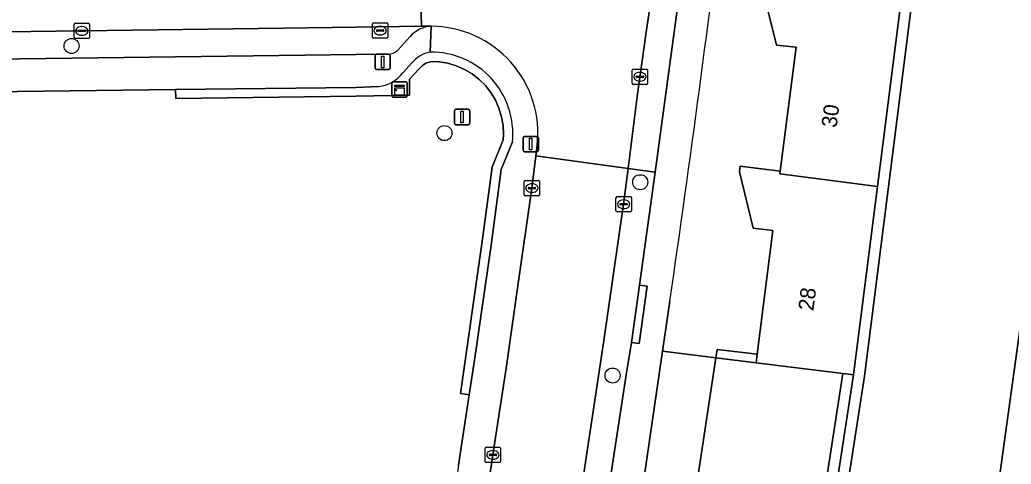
# Model space of a CAD drawing. Extents: x 160732 to 162107, y 387428 to 388479.
# Drawn here: x 161978.2 to 162042.6, y 387750.8 to 387779.7 of the extents above; entities that cross this region are included whole.
import ezdxf

# ---------------------------------------------------------------- set-up
doc = ezdxf.new("R2010")
doc.units = 0
for name, color, linetype in [('IMGEO_Berm_groen', 7, 'Continuous'), ('IMGEO_Boom', 7, 'Continuous'), ('IMGEO_Erf', 7, 'Continuous'), ('IMGEO_Groenvoorziening', 7, 'Continuous'), ('IMGEO_Haag', 7, 'Continuous'), ('IMGEO_Hek', 7, 'Continuous'), ('IMGEO_Kast', 7, 'Continuous'), ('IMGEO_Kolk', 7, 'Continuous'), ('IMGEO_Lichtmast', 7, 'Continuous'), ('IMGEO_Muur', 7, 'Continuous'), ('IMGEO_Pand', 7, 'Continuous'), ('IMGEO_Pand_nummerreeks', 7, 'Continuous'), ('IMGEO_Parkeervlak_open', 7, 'Continuous'), ('IMGEO_Rijbaan_lokaal_open', 7, 'Continuous'), ('IMGEO_Verkeersbordpaal', 7, 'Continuous'), ('IMGEO_Voetpad_open', 7, 'Continuous')]:
    doc.layers.add(name, color=color, linetype=linetype)

msp = doc.modelspace()

# ---------------------------------------------------------------- linework, layer by layer
at = {"layer": 'IMGEO_Berm_groen'}
msp.add_lwpolyline([(162078.939, 388086.659), (162076.265, 388053.874), (162063.587, 387938.826), (162058.212, 387890.638), (162045.271, 387774.61), (162041.163, 387745.007), (162038.136, 387726.282), (162034.793, 387707.612), (162031.801, 387692.315), (162031.23, 387689.642), (162028.125, 387675.112), (162018.37, 387632.538), (162017.199, 387625.902)], dxfattribs=at)
msp.add_lwpolyline([(162058.212, 387890.638), (162048.631, 387891.657), (162039.191, 387804.789), (162033.076, 387756.554), (162032.065, 387750), (162030.98, 387742.966), (162022.419, 387695.104), (162031.23, 387689.642), (162031.801, 387692.315), (162034.793, 387707.612), (162038.136, 387726.282), (162041.163, 387745.007), (162045.271, 387774.61)], close=True, dxfattribs=at)
at = {"layer": 'IMGEO_Boom'}
for centre in [(161981.528, 387778.008), (162005.774, 387772.352), (162018.501, 387769.159), (162016.705, 387756.605)]:
    msp.add_circle(centre, 0.489, dxfattribs=at)
at = {"layer": 'IMGEO_Erf'}
msp.add_lwpolyline([(162020.436, 387761.441), (162019.957, 387758.192), (162023.43, 387757.758), (162023.496, 387758.299), (162026.103, 387757.991), (162027.12, 387766.016), (162025.847, 387766.172), (162024.955, 387769.843), (162025.005, 387770.197), (162027.605, 387769.877), (162028.636, 387777.929), (162027.365, 387778.06), (162026.462, 387781.74)], dxfattribs=at)
msp.add_arc((160736.056, 387947.304), 1297.759, 351.765867, 352.99052, dxfattribs=at)
at = {"layer": 'IMGEO_Groenvoorziening'}
for points in [[(162022.419, 387695.104), (162030.98, 387742.966), (162032.065, 387750), (162033.076, 387756.554), (162039.191, 387804.789), (162048.631, 387891.657), (162047.969, 387891.751), (162046.627, 387879.437), (162045.212, 387866.435), (162043.881, 387854.207), (162042.586, 387842.317), (162041.289, 387830.4), (162039.949, 387818.097), (162038.496, 387804.878), (162036.949, 387792.676), (162035.443, 387780.8), (162033.932, 387768.884), (162032.38, 387756.64), (162030.285, 387743.09), (162028.126, 387731.013), (162026.016, 387719.211), (162023.903, 387707.388), (162021.725, 387695.205)], [(162017.976, 387745.208), (162021.421, 387744.675), (162022.239, 387750), (162023.43, 387757.758), (162019.957, 387758.192), (162018.751, 387750)], [(162023.43, 387757.758), (162022.239, 387750), (162021.421, 387744.675), (162029.596, 387743.213), (162030.646, 387750), (162031.686, 387756.727), (162026.032, 387757.433)], [(162032.38, 387756.64), (162031.686, 387756.727), (162030.646, 387750), (162029.596, 387743.213), (162030.285, 387743.09)]]:
    msp.add_lwpolyline(points, close=True, dxfattribs=at)
for points in [[(162006.692, 387750.777), (162007.389, 387755.359), (162006.814, 387755.447), (162008.21, 387765.16), (162008.878, 387770.139), (162009.598, 387771.915), (162009.617, 387772.263), (162009.588, 387772.843), (162009.488, 387773.411), (162009.32, 387773.962), (162009.085, 387774.489), (162008.788, 387774.982), (162008.432, 387775.435), (162008.023, 387775.841), (162007.568, 387776.194), (162007.072, 387776.489), (162006.545, 387776.721), (162005.993, 387776.885), (162005.425, 387776.981), (162004.926, 387777.003), (162004.571, 387776.881), (162004.339, 387776.733), (162004.102, 387776.506), (162003.496, 387775.846), (162003.501, 387774.806), (162000.009, 387774.745), (161988.301, 387774.606), (161988.288, 387775.174), (161965.984, 387774.902)], [(162001.498, 387775.371), (162000, 387775.317), (161988.288, 387775.174), (161988.301, 387774.606), (162000.009, 387774.745), (162003.501, 387774.806), (162003.496, 387775.846), (162004.102, 387776.506), (162004.339, 387776.733), (162004.571, 387776.881), (162004.926, 387777.003), (162005.425, 387776.981), (162005.993, 387776.885), (162006.545, 387776.721), (162007.072, 387776.489), (162007.568, 387776.194), (162008.023, 387775.841), (162008.432, 387775.435), (162008.788, 387774.982), (162009.085, 387774.489), (162009.32, 387773.962), (162009.488, 387773.411), (162009.588, 387772.843), (162009.617, 387772.263), (162009.598, 387771.915), (162008.878, 387770.139), (162008.21, 387765.16), (162006.814, 387755.447), (162007.389, 387755.359), (162007.731, 387757.609), (162008.804, 387765.077), (162009.463, 387769.984), (162010.191, 387771.782)], [(162003.673, 387776.926), (162003.061, 387776.259)]]:
    msp.add_lwpolyline(points, dxfattribs=at)
for centre, radius, start, end in [((162005.24, 387775.586), 2.062, 101.23413, 139.45594), ((162004.929, 387772.319), 5.289, 354.16887, 90.98549), ((162001.206, 387777.705), 2.352, 277.13946, 322.06566)]:
    msp.add_arc(centre, radius, start, end, dxfattribs=at)
at = {"layer": 'IMGEO_Haag'}
for points in [[(162001.498, 387775.371), (162000, 387775.317), (161988.288, 387775.174), (161988.301, 387774.606), (162000.009, 387774.745), (162003.501, 387774.806), (162003.496, 387775.846), (162004.102, 387776.506), (162004.339, 387776.733), (162004.571, 387776.881), (162004.926, 387777.003), (162005.425, 387776.981), (162005.993, 387776.885), (162006.545, 387776.721), (162007.072, 387776.489), (162007.568, 387776.194), (162008.023, 387775.841), (162008.432, 387775.435), (162008.788, 387774.982), (162009.085, 387774.489), (162009.32, 387773.962), (162009.488, 387773.411), (162009.588, 387772.843), (162009.617, 387772.263), (162009.598, 387771.915), (162008.878, 387770.139), (162008.21, 387765.16), (162006.814, 387755.447), (162007.389, 387755.359), (162007.731, 387757.609), (162008.804, 387765.077), (162009.463, 387769.984), (162010.191, 387771.782)], [(162003.673, 387776.926), (162003.061, 387776.259)]]:
    msp.add_lwpolyline(points, dxfattribs=at)
for centre, radius, start, end in [((162005.24, 387775.586), 2.062, 101.23413, 139.45594), ((162004.929, 387772.319), 5.289, 354.16887, 90.98549), ((162001.206, 387777.705), 2.352, 277.13946, 322.06566)]:
    msp.add_arc(centre, radius, start, end, dxfattribs=at)
at = {"layer": 'IMGEO_Hek'}
msp.add_lwpolyline([(162058.212, 387890.638), (162045.271, 387774.61), (162041.163, 387745.007), (162038.136, 387726.282), (162034.793, 387707.612), (162031.801, 387692.315), (162031.23, 387689.642)], dxfattribs=at)
at = {"layer": 'IMGEO_Kast'}
for p, q in [((162002.356, 387774.755), (162002.356, 387775.596)), ((162002.356, 387775.596), (162002.356, 387774.755)), ((162002.431, 387775.68), (162003.272, 387775.68)), ((162003.272, 387775.68), (162002.431, 387775.68)), ((162003.356, 387775.605), (162003.356, 387774.764)), ((162003.356, 387774.764), (162003.356, 387775.605)), ((162003.281, 387774.68), (162002.44, 387774.68)), ((162002.44, 387774.68), (162003.281, 387774.68))]:
    msp.add_line(p, q, dxfattribs=at)
for points in [[(162002.551, 387775.47), (162003.151, 387775.47), (162003.151, 387775.385), (162002.551, 387775.385), (162002.551, 387775.47)], [(162002.551, 387775.295), (162003.151, 387775.295), (162003.151, 387774.806), (162002.551, 387774.806), (162002.551, 387775.295)]]:
    msp.add_lwpolyline(points, dxfattribs=at)
msp.add_circle((162002.635, 387775.144), 0.0377, dxfattribs=at)
for centre, start, end in [((162002.434, 387775.602), 92.4484, 184.28452), ((162002.434, 387775.602), 92.4484, 184.28452), ((162003.278, 387775.602), 2.4484, 94.28452), ((162003.278, 387775.602), 2.4484, 94.28452), ((162002.434, 387774.758), 182.4484, 274.28452), ((162002.434, 387774.758), 182.4484, 274.28452), ((162003.278, 387774.758), 272.4484, 4.28452), ((162003.278, 387774.758), 272.4484, 4.28452)]:
    msp.add_arc(centre, 0.0779, start, end, dxfattribs=at)
at = {"layer": 'IMGEO_Kolk'}
for p, q in [((161981.687, 387778.559), (161981.687, 387779.411)), ((161981.762, 387779.485), (161982.614, 387779.485)), ((161981.946, 387778.979), (161981.946, 387778.991)), ((161982.384, 387778.942), (161981.986, 387778.942)), ((161981.989, 387779.028), (161982.387, 387779.028)), ((161982.175, 387779.265), (161982.2, 387779.265)), ((161982.43, 387778.991), (161982.43, 387778.979)), ((161982.688, 387779.411), (161982.688, 387778.559)), ((162001.089, 387778.584), (162001.089, 387779.436)), ((162001.164, 387779.51), (162002.016, 387779.51)), ((162001.348, 387779.004), (162001.348, 387779.016)), ((162001.786, 387778.967), (162001.388, 387778.967)), ((162001.391, 387779.053), (162001.789, 387779.053)), ((162001.577, 387779.29), (162001.602, 387779.29)), ((162001.832, 387779.016), (162001.832, 387779.004)), ((162002.09, 387779.436), (162002.09, 387778.584)), ((161982.614, 387778.485), (161981.762, 387778.485)), ((161982.198, 387778.705), (161982.173, 387778.705)), ((162002.016, 387778.51), (162001.164, 387778.51)), ((162001.6, 387778.73), (162001.575, 387778.73)), ((162017.986, 387775.585), (162017.986, 387776.437)), ((162018.061, 387776.511), (162018.913, 387776.511)), ((162018.987, 387776.437), (162018.987, 387775.585)), ((162018.245, 387776.005), (162018.245, 387776.017)), ((162018.683, 387775.968), (162018.285, 387775.968)), ((162018.288, 387776.054), (162018.686, 387776.054)), ((162018.497, 387775.731), (162018.472, 387775.731)), ((162018.474, 387776.291), (162018.499, 387776.291)), ((162018.729, 387776.017), (162018.729, 387776.005)), ((162018.913, 387775.511), (162018.061, 387775.511)), ((162011.032, 387769.277), (162011.884, 387769.277)), ((162010.957, 387768.351), (162010.957, 387769.203)), ((162011.216, 387768.771), (162011.216, 387768.783)), ((162011.654, 387768.734), (162011.256, 387768.734)), ((162011.259, 387768.82), (162011.657, 387768.82)), ((162011.445, 387769.057), (162011.47, 387769.057)), ((162011.7, 387768.783), (162011.7, 387768.771)), ((162011.958, 387769.203), (162011.958, 387768.351)), ((162011.884, 387768.277), (162011.032, 387768.277)), ((162011.468, 387768.497), (162011.443, 387768.497)), ((162016.927, 387767.301), (162016.927, 387768.153)), ((162017.002, 387768.227), (162017.854, 387768.227)), ((162017.415, 387768.007), (162017.44, 387768.007)), ((162017.928, 387768.153), (162017.928, 387767.301)), ((162017.186, 387767.721), (162017.186, 387767.733)), ((162017.624, 387767.684), (162017.226, 387767.684)), ((162017.229, 387767.77), (162017.627, 387767.77)), ((162017.438, 387767.447), (162017.413, 387767.447)), ((162017.67, 387767.733), (162017.67, 387767.721)), ((162017.854, 387767.227), (162017.002, 387767.227)), ((162008.42, 387751.028), (162008.42, 387751.88)), ((162008.495, 387751.954), (162009.347, 387751.954)), ((162009.421, 387751.88), (162009.421, 387751.028)), ((162008.679, 387751.448), (162008.679, 387751.46)), ((162009.117, 387751.411), (162008.719, 387751.411)), ((162008.722, 387751.497), (162009.12, 387751.497)), ((162008.908, 387751.734), (162008.933, 387751.734)), ((162009.163, 387751.46), (162009.163, 387751.448)), ((162009.347, 387750.954), (162008.495, 387750.954)), ((162008.931, 387751.174), (162008.906, 387751.174))]:
    msp.add_line(p, q, dxfattribs=at)
for points in [[(161981.687, 387778.559), (161981.687, 387779.411)], [(161981.762, 387779.485), (161982.614, 387779.485)], [(161982.688, 387779.411), (161982.688, 387778.559)], [(162001.089, 387778.584), (162001.089, 387779.436)], [(162001.164, 387779.51), (162002.016, 387779.51)], [(162002.09, 387779.436), (162002.09, 387778.584)], [(161982.614, 387778.485), (161981.762, 387778.485)], [(162002.016, 387778.51), (162001.164, 387778.51)], [(162017.986, 387775.585), (162017.986, 387776.437)], [(162018.061, 387776.511), (162018.913, 387776.511)], [(162018.987, 387776.437), (162018.987, 387775.585)], [(162018.913, 387775.511), (162018.061, 387775.511)], [(162011.032, 387769.277), (162011.884, 387769.277)], [(162010.957, 387768.351), (162010.957, 387769.203)], [(162011.958, 387769.203), (162011.958, 387768.351)], [(162011.884, 387768.277), (162011.032, 387768.277)], [(162016.927, 387767.301), (162016.927, 387768.153)], [(162017.002, 387768.227), (162017.854, 387768.227)], [(162017.928, 387768.153), (162017.928, 387767.301)], [(162017.854, 387767.227), (162017.002, 387767.227)], [(162008.42, 387751.028), (162008.42, 387751.88)], [(162008.495, 387751.954), (162009.347, 387751.954)], [(162009.421, 387751.88), (162009.421, 387751.028)], [(162009.347, 387750.954), (162008.495, 387750.954)]]:
    msp.add_lwpolyline(points, dxfattribs=at)
for centre, radius, start, end in [((161981.764, 387779.409), 0.0765, 91.55205, 178.44795), ((161981.764, 387779.409), 0.0765, 91.55205, 178.44795), ((161981.986, 387778.988), 0.0403, 85.87752, 175.75265), ((161981.983, 387778.978), 0.0366, 178.93798, 274.71019), ((161982.387, 387778.985), 0.043, 264.86636, 352.45326), ((161982.391, 387778.99), 0.0386, 1.73085, 96.63898), ((161982.612, 387779.409), 0.0765, 1.55205, 88.44795), ((161982.612, 387779.409), 0.0765, 1.55205, 88.44795), ((162001.166, 387779.434), 0.0765, 91.55205, 178.44795), ((162001.166, 387779.434), 0.0765, 91.55205, 178.44795), ((162001.388, 387779.013), 0.0403, 85.87752, 175.75265), ((162001.385, 387779.003), 0.0366, 178.93798, 274.71019), ((162001.789, 387779.01), 0.043, 264.86636, 352.45326), ((162001.793, 387779.015), 0.0386, 1.73085, 96.63898), ((162002.014, 387779.434), 0.0765, 1.55205, 88.44795), ((162002.014, 387779.434), 0.0765, 1.55205, 88.44795), ((161981.764, 387778.561), 0.0765, 181.55205, 268.44795), ((161981.764, 387778.561), 0.0765, 181.55205, 268.44795), ((161982.612, 387778.561), 0.0765, 271.55205, 358.44795), ((161982.612, 387778.561), 0.0765, 271.55205, 358.44795), ((162001.166, 387778.586), 0.0765, 181.55205, 268.44795), ((162001.166, 387778.586), 0.0765, 181.55205, 268.44795), ((162002.014, 387778.586), 0.0765, 271.55205, 358.44795), ((162002.014, 387778.586), 0.0765, 271.55205, 358.44795), ((162018.063, 387776.435), 0.0765, 91.55205, 178.44795), ((162018.063, 387776.435), 0.0765, 91.55205, 178.44795), ((162018.911, 387776.435), 0.0765, 1.55205, 88.44795), ((162018.911, 387776.435), 0.0765, 1.55205, 88.44795), ((162018.285, 387776.014), 0.0403, 85.87752, 175.75265), ((162018.282, 387776.004), 0.0366, 178.93798, 274.71019), ((162018.686, 387776.011), 0.043, 264.86636, 352.45326), ((162018.69, 387776.016), 0.0386, 1.73085, 96.63898), ((162018.063, 387775.587), 0.0765, 181.55205, 268.44795), ((162018.063, 387775.587), 0.0765, 181.55205, 268.44795), ((162018.911, 387775.587), 0.0765, 271.55205, 358.44795), ((162018.911, 387775.587), 0.0765, 271.55205, 358.44795), ((162011.034, 387769.201), 0.0765, 91.55205, 178.44795), ((162011.034, 387769.201), 0.0765, 91.55205, 178.44795), ((162011.882, 387769.201), 0.0765, 1.55205, 88.44795), ((162011.882, 387769.201), 0.0765, 1.55205, 88.44795), ((162011.256, 387768.78), 0.0403, 85.87752, 175.75265), ((162011.253, 387768.77), 0.0366, 178.93798, 274.71019), ((162011.657, 387768.777), 0.043, 264.86636, 352.45326), ((162011.661, 387768.782), 0.0386, 1.73085, 96.63898), ((162011.034, 387768.353), 0.0765, 181.55205, 268.44795), ((162011.034, 387768.353), 0.0765, 181.55205, 268.44795), ((162011.882, 387768.353), 0.0765, 271.55205, 358.44795), ((162011.882, 387768.353), 0.0765, 271.55205, 358.44795), ((162017.004, 387768.151), 0.0765, 91.55205, 178.44795), ((162017.004, 387768.151), 0.0765, 91.55205, 178.44795), ((162017.852, 387768.151), 0.0765, 1.55205, 88.44795), ((162017.852, 387768.151), 0.0765, 1.55205, 88.44795), ((162017.226, 387767.73), 0.0403, 85.87752, 175.75265), ((162017.223, 387767.72), 0.0366, 178.93798, 274.71019), ((162017.627, 387767.727), 0.043, 264.86636, 352.45326), ((162017.631, 387767.732), 0.0386, 1.73085, 96.63898), ((162017.004, 387767.303), 0.0765, 181.55205, 268.44795), ((162017.004, 387767.303), 0.0765, 181.55205, 268.44795), ((162017.852, 387767.303), 0.0765, 271.55205, 358.44795), ((162017.852, 387767.303), 0.0765, 271.55205, 358.44795), ((162008.497, 387751.878), 0.0765, 91.55205, 178.44795), ((162008.497, 387751.878), 0.0765, 91.55205, 178.44795), ((162009.345, 387751.878), 0.0765, 1.55205, 88.44795), ((162009.345, 387751.878), 0.0765, 1.55205, 88.44795), ((162008.719, 387751.457), 0.0403, 85.87752, 175.75265), ((162008.716, 387751.447), 0.0366, 178.93798, 274.71019), ((162009.12, 387751.454), 0.043, 264.86636, 352.45326), ((162009.124, 387751.459), 0.0386, 1.73085, 96.63898), ((162008.497, 387751.03), 0.0765, 181.55205, 268.44795), ((162008.497, 387751.03), 0.0765, 181.55205, 268.44795), ((162009.345, 387751.03), 0.0765, 271.55205, 358.44795), ((162009.345, 387751.03), 0.0765, 271.55205, 358.44795)]:
    msp.add_arc(centre, radius, start, end, dxfattribs=at)
for centre, major_axis, ratio, start_param, end_param in [((161982.174, 387778.985), (-0.387, 0.002), 0.722429, 4.712389, 7.853982), ((161982.199, 387778.985), (-0.39, 0.002), 0.717154, 1.570796, 4.712389), ((162001.576, 387779.01), (-0.387, 0.002), 0.722429, 4.712389, 7.853982), ((162001.601, 387779.01), (-0.39, 0.002), 0.717154, 1.570796, 4.712389), ((162018.473, 387776.011), (-0.387, 0.002), 0.722429, 4.712389, 7.853982), ((162018.498, 387776.011), (-0.39, 0.002), 0.717154, 1.570796, 4.712389), ((162011.444, 387768.777), (-0.387, 0.002), 0.722429, 4.712389, 7.853982), ((162011.469, 387768.777), (-0.39, 0.002), 0.717154, 1.570796, 4.712389), ((162017.414, 387767.727), (-0.387, 0.002), 0.722429, 4.712389, 7.853982), ((162017.439, 387767.727), (-0.39, 0.002), 0.717154, 1.570796, 4.712389), ((162008.907, 387751.454), (-0.387, 0.002), 0.722429, 4.712389, 7.853982), ((162008.932, 387751.454), (-0.39, 0.002), 0.717154, 1.570796, 4.712389)]:
    msp.add_ellipse(centre, major_axis=major_axis, ratio=ratio, start_param=start_param, end_param=end_param, dxfattribs=at)
at = {"layer": 'IMGEO_Lichtmast'}
for p, q in [((162001.258, 387776.571), (162001.258, 387777.371)), ((162001.258, 387777.371), (162001.258, 387776.571)), ((162001.358, 387777.471), (162002.148, 387777.471)), ((162002.148, 387777.471), (162001.358, 387777.471)), ((162002.248, 387777.371), (162002.248, 387776.571)), ((162002.248, 387776.571), (162002.248, 387777.371)), ((162002.148, 387776.471), (162001.358, 387776.471)), ((162001.358, 387776.471), (162002.148, 387776.471)), ((162010.889, 387771.238), (162010.889, 387772.038)), ((162010.889, 387772.038), (162010.889, 387771.238)), ((162010.989, 387772.138), (162011.779, 387772.138)), ((162011.779, 387772.138), (162010.989, 387772.138)), ((162011.879, 387772.038), (162011.879, 387771.238)), ((162011.879, 387771.238), (162011.879, 387772.038)), ((162011.779, 387771.138), (162010.989, 387771.138)), ((162010.989, 387771.138), (162011.779, 387771.138))]:
    msp.add_line(p, q, dxfattribs=at)
for points in [[(162001.678, 387777.346), (162001.828, 387777.346), (162001.828, 387776.596), (162001.678, 387776.596), (162001.678, 387777.346)], [(162011.309, 387772.013), (162011.459, 387772.013), (162011.459, 387771.263), (162011.309, 387771.263), (162011.309, 387772.013)]]:
    msp.add_lwpolyline(points, dxfattribs=at)
for centre, start, end in [((162001.358, 387777.371), 90, 180), ((162001.358, 387777.371), 90, 180), ((162002.148, 387777.371), 0, 90), ((162002.148, 387777.371), 360, 90), ((162001.358, 387776.571), 180, 270), ((162001.358, 387776.571), 180, 270), ((162002.148, 387776.571), 270, 0), ((162002.148, 387776.571), 270, 0), ((162010.989, 387772.038), 90, 180), ((162010.989, 387772.038), 90, 180), ((162011.779, 387772.038), 0, 90), ((162011.779, 387772.038), 360, 90), ((162010.989, 387771.238), 180, 270), ((162010.989, 387771.238), 180, 270), ((162011.779, 387771.238), 270, 0), ((162011.779, 387771.238), 270, 0)]:
    msp.add_arc(centre, 0.1, start, end, dxfattribs=at)
at = {"layer": 'IMGEO_Muur'}
msp.add_lwpolyline([(162023.496, 387758.299), (162023.43, 387757.758), (162026.032, 387757.433), (162026.103, 387757.991)], close=True, dxfattribs=at)
at = {"layer": 'IMGEO_Pand'}
for points in [[(162035.443, 387780.8), (162029.095, 387781.595), (162029.117, 387781.774), (162026.503, 387782.107), (162026.462, 387781.74), (162027.365, 387778.06), (162028.636, 387777.929), (162027.605, 387769.877), (162027.582, 387769.698), (162033.932, 387768.884)], [(162026.103, 387757.991), (162026.032, 387757.433), (162031.686, 387756.727), (162032.38, 387756.64), (162033.932, 387768.884), (162027.582, 387769.698), (162027.605, 387769.877), (162025.005, 387770.197), (162024.955, 387769.843), (162025.847, 387766.172), (162027.12, 387766.016)]]:
    msp.add_lwpolyline(points, close=True, dxfattribs=at)
at = {"layer": 'IMGEO_Parkeervlak_open'}
msp.add_lwpolyline([(162017.721, 387770.055), (162019.484, 387769.82), (162020.998, 387781.015), (162022.09, 387789.811), (162020.314, 387790.041), (162019.24, 387781.231), (162018.904, 387779.058), (162018.311, 387774.732)], close=True, dxfattribs=at)
for points in [[(162004.915, 387779.284), (162004.278, 387779.285), (162000, 387779.232), (161995.303, 387779.162), (161982.188, 387778.986), (161962.257, 387778.727), (161945.802, 387778.538), (161943.052, 387778.523)], [(162002.763, 387777.762), (162003.541, 387778.624)], [(161943.059, 387776.725), (161944.53, 387776.742), (161996.699, 387777.416), (162000, 387777.449), (162002.065, 387777.47)], [(162008.048, 387701.769), (162009.631, 387709.667), (162010.309, 387713.322), (162011.854, 387721.699), (162012.513, 387725.403), (162013.209, 387729.354), (162013.896, 387733.285), (162014.518, 387737.002), (162016.111, 387746.896), (162016.58, 387750), (162017.606, 387756.781), (162017.93, 387758.753), (162018.459, 387762.477), (162019.484, 387769.82), (162017.721, 387770.055), (162017.423, 387767.727), (162016.116, 387758.724), (162014.83, 387750.263), (162014.788, 387750), (162013.334, 387740.811), (162011.834, 387731.891)]]:
    msp.add_lwpolyline(points, dxfattribs=at)
for centre, radius, start, end in [((162004.993, 387777.362), 1.923, 92.31368, 139.00086), ((162002.048, 387778.492), 1.022, 270.97013, 314.4327)]:
    msp.add_arc(centre, radius, start, end, dxfattribs=at)
at = {"layer": 'IMGEO_Rijbaan_lokaal_open'}
for points in [[(161943.052, 387778.523), (161945.802, 387778.538), (161962.257, 387778.727), (161982.188, 387778.986), (161995.303, 387779.162), (162000, 387779.232), (162004.278, 387779.285), (162004.159, 387784.259)], [(162008.588, 387784.334), (162004.159, 387784.259), (162004.278, 387779.285), (162004.915, 387779.284)], [(162011.8, 387771.536), (162011.72, 387770.879), (162017.721, 387770.055), (162018.311, 387774.732), (162018.904, 387779.058), (162019.24, 387781.231)], [(162011.834, 387731.891), (162013.334, 387740.811), (162014.788, 387750), (162014.83, 387750.263), (162016.116, 387758.724), (162017.423, 387767.727), (162017.721, 387770.055), (162011.72, 387770.879), (162011.455, 387768.777), (162010.572, 387762.572), (162009.778, 387757.077), (162008.918, 387751.454), (162008.7, 387750), (162005.968, 387733.21), (162003.63, 387720.155), (162001.951, 387711.077), (162000, 387701.299)]]:
    msp.add_lwpolyline(points, dxfattribs=at)
msp.add_arc((162004.904, 387772.341), 6.943, 353.33771, 89.91192, dxfattribs=at)
at = {"layer": 'IMGEO_Verkeersbordpaal'}
for p, q in [((162006.424, 387772.994), (162006.424, 387773.794)), ((162006.424, 387773.794), (162006.424, 387772.994)), ((162006.524, 387773.894), (162007.314, 387773.894)), ((162007.314, 387773.894), (162006.524, 387773.894)), ((162007.414, 387773.794), (162007.414, 387772.994)), ((162007.414, 387772.994), (162007.414, 387773.794)), ((162007.314, 387772.894), (162006.524, 387772.894)), ((162006.524, 387772.894), (162007.314, 387772.894))]:
    msp.add_line(p, q, dxfattribs=at)
msp.add_lwpolyline([(162006.844, 387773.769), (162006.994, 387773.769), (162006.994, 387773.019), (162006.844, 387773.019), (162006.844, 387773.769)], dxfattribs=at)
for centre, start, end in [((162006.524, 387773.794), 90, 180), ((162006.524, 387773.794), 90, 180), ((162007.314, 387773.794), 0, 90), ((162007.314, 387773.794), 360, 90), ((162006.524, 387772.994), 180, 270), ((162006.524, 387772.994), 180, 270), ((162007.314, 387772.994), 270, 0), ((162007.314, 387772.994), 270, 0)]:
    msp.add_arc(centre, 0.1, start, end, dxfattribs=at)
at = {"layer": 'IMGEO_Voetpad_open'}
for points in [[(162020.998, 387781.015), (162019.484, 387769.82), (162018.459, 387762.477), (162018.954, 387762.407), (162018.425, 387758.683), (162017.93, 387758.753), (162017.606, 387756.781), (162016.58, 387750), (162016.111, 387746.896), (162014.518, 387737.002), (162015.011, 387736.92), (162014.389, 387733.203), (162013.896, 387733.285), (162013.209, 387729.354), (162012.513, 387725.403), (162013.005, 387725.316), (162012.346, 387721.612), (162011.854, 387721.699), (162010.309, 387713.322), (162010.8, 387713.231), (162010.122, 387709.576), (162009.631, 387709.667), (162008.048, 387701.769)], [(162004.915, 387779.284), (162004.838, 387777.608)], [(162004.838, 387777.608), (162004.915, 387779.284)], [(162003.541, 387778.624), (162002.763, 387777.762)], [(162002.065, 387777.47), (162000, 387777.449), (161996.699, 387777.416), (161944.53, 387776.742), (161943.059, 387776.725)], [(162003.061, 387776.259), (162003.673, 387776.926)], [(161943.129, 387774.592), (161944.726, 387774.609), (161948.077, 387774.667), (161965.984, 387774.902), (161988.288, 387775.174), (162000, 387775.317), (162001.498, 387775.371)], [(161988.452, 387649.052), (161992.564, 387667.065), (161994.824, 387677.029), (161996.131, 387682.913), (161997.471, 387688.998), (161998.325, 387693.162), (161999.745, 387700.021), (162000, 387701.299), (162001.951, 387711.077), (162003.63, 387720.155), (162005.968, 387733.21), (162008.7, 387750), (162008.918, 387751.454), (162009.778, 387757.077), (162010.572, 387762.572), (162011.455, 387768.777), (162011.72, 387770.879), (162011.8, 387771.536)], [(162010.191, 387771.782), (162009.463, 387769.984), (162008.804, 387765.077), (162007.731, 387757.609), (162007.389, 387755.359), (162006.692, 387750.777), (162006.571, 387750)], [(162016.385, 387735.363), (162017.976, 387745.208), (162018.751, 387750), (162019.957, 387758.192), (162020.436, 387761.441)]]:
    msp.add_lwpolyline(points, dxfattribs=at)
msp.add_lwpolyline([(162017.93, 387758.753), (162018.425, 387758.683), (162018.954, 387762.407), (162018.459, 387762.477)], close=True, dxfattribs=at)
for centre, radius, start, end in [((160736.056, 387947.304), 1297.759, 351.765867, 352.99052), ((162004.993, 387777.362), 1.923, 92.31368, 139.00086), ((162004.904, 387772.341), 6.943, 353.33771, 89.91192), ((162002.048, 387778.492), 1.022, 270.97013, 314.4327), ((162005.24, 387775.586), 2.062, 101.23413, 139.45594), ((162004.929, 387772.319), 5.289, 354.16887, 90.98549), ((162001.206, 387777.705), 2.352, 277.13946, 322.06566)]:
    msp.add_arc(centre, radius, start, end, dxfattribs=at)

# ---------------------------------------------------------------- texts
at = {"layer": 'IMGEO_Pand_nummerreeks'}
for s, rotation, p in [('30', 82.70339, (162031.269, 387772.67)), ('28', 82.77747, (162029.762, 387760.775))]:
    msp.add_text(s, height=1, rotation=rotation, dxfattribs=at).set_placement(p)

doc.saveas('drawing.dxf')
